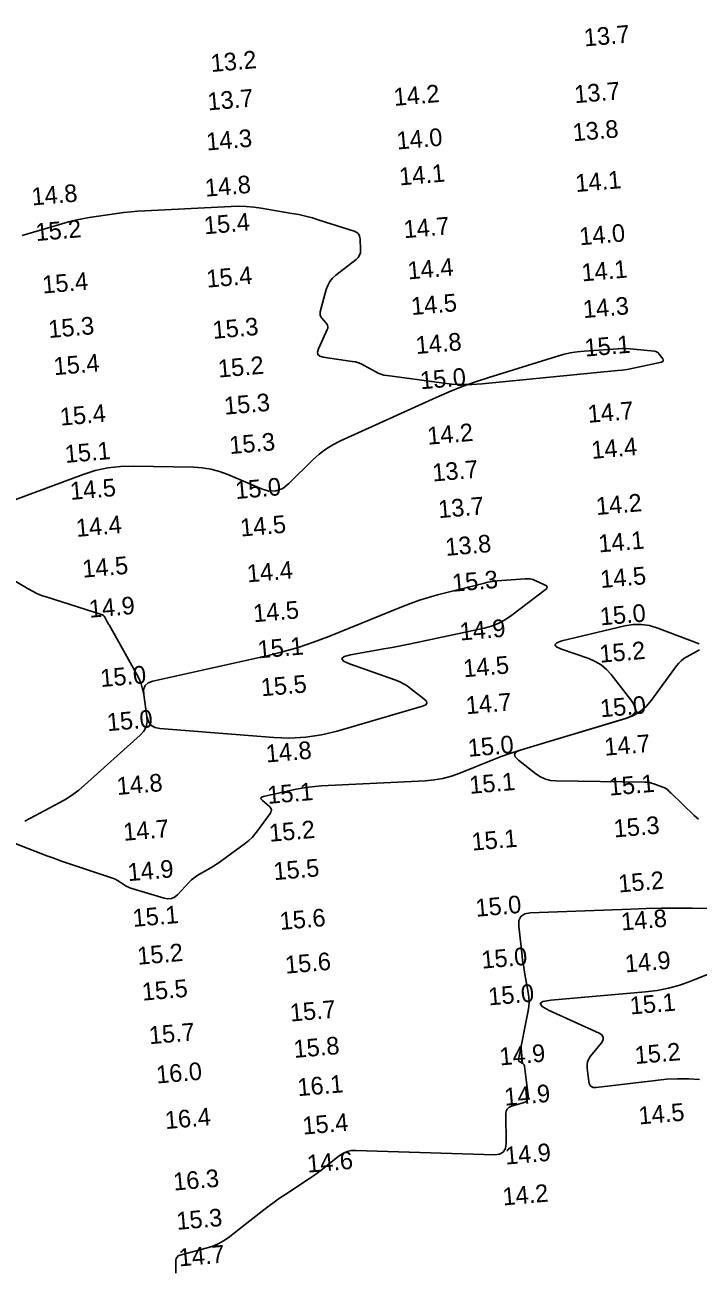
# Model space of a CAD drawing. Extents: x 988130 to 1132882, y 654656 to 841453.
# Drawn here: x 1034880.8 to 1035071.3, y 811812.7 to 812166.2 of the extents above; entities that cross this region are included whole.
import ezdxf

# ---------------------------------------------------------------- set-up
doc = ezdxf.new("R2010")
doc.units = 0
doc.layers.add('V-TOPO-MAJR', color=7, linetype='Continuous')
doc.layers.add('V-TOPO-SOUN', color=7, linetype='Continuous')

msp = doc.modelspace()

# ---------------------------------------------------------------- linework, layer by layer
at = {"layer": 'V-TOPO-MAJR'}
for points in [[(1034880.05, 812106.57), (1034891.27, 812109.91), (1034893.18, 812110.44), (1034895.11, 812110.91), (1034897.05, 812111.3), (1034899, 812111.62), (1034906.86, 812112.78), (1034908.82, 812113.05), (1034910.79, 812113.27), (1034912.77, 812113.44), (1034914.75, 812113.56), (1034939.24, 812114.8), (1034941.37, 812114.85), (1034943.48, 812114.78), (1034945.59, 812114.6), (1034947.7, 812114.3), (1034956.35, 812112.84), (1034958.32, 812112.47), (1034960.27, 812112.03), (1034962.21, 812111.53), (1034964.13, 812110.95), (1034974.05, 812107.78), (1034974.73, 812107.46), (1034975.23, 812107), (1034975.54, 812106.4), (1034975.67, 812105.66), (1034975.82, 812102.42), (1034975.77, 812101.65), (1034975.55, 812100.96), (1034975.17, 812100.35), (1034974.61, 812099.81), (1034968.78, 812095.29), (1034967.86, 812094.46), (1034967.11, 812093.51), (1034966.53, 812092.45), (1034966.12, 812091.28), (1034964.41, 812084.91), (1034964.34, 812084.43), (1034964.38, 812083.97), (1034964.54, 812083.55), (1034964.81, 812083.15), (1034966.15, 812081.61), (1034966.41, 812081.21), (1034966.54, 812080.8), (1034966.53, 812080.36), (1034966.38, 812079.91), (1034963.87, 812074.51), (1034963.59, 812073.56), (1034963.71, 812072.84), (1034964.25, 812072.35), (1034965.2, 812072.08), (1034973.47, 812070.92), (1034974.35, 812070.75), (1034975.2, 812070.51), (1034976.03, 812070.19), (1034976.83, 812069.78), (1034979.97, 812068.01), (1034980.77, 812067.61), (1034981.59, 812067.29), (1034982.44, 812067.05), (1034983.32, 812066.89), (1034998.74, 812064.8), (1035001.61, 812064.49), (1035004.48, 812064.35), (1035007.35, 812064.38), (1035010.23, 812064.58), (1035048.55, 812068.32), (1035049.89, 812068.47), (1035051.23, 812068.66), (1035052.56, 812068.89), (1035053.89, 812069.16), (1035060.99, 812070.71), (1035061.33, 812070.84), (1035061.5, 812071.03), (1035061.5, 812071.28), (1035061.33, 812071.6), (1035060.34, 812072.99), (1035060.07, 812073.31), (1035059.75, 812073.54), (1035059.39, 812073.7), (1035058.99, 812073.78), (1035053.18, 812074.4), (1035052.07, 812074.49), (1035050.96, 812074.54), (1035049.85, 812074.53), (1035048.74, 812074.48), (1035039.06, 812073.79), (1035037.08, 812073.6), (1035035.13, 812073.29), (1035033.2, 812072.87), (1035031.29, 812072.34), (1035012.12, 812066.39), (1035008.32, 812065.15), (1035004.56, 812063.78), (1035000.85, 812062.3), (1034997.18, 812060.7), (1034970.11, 812048.38), (1034967.99, 812047.3), (1034965.99, 812046.05), (1034964.11, 812044.62), (1034962.35, 812043.03), (1034955.55, 812036.3), (1034953.79, 812034.94), (1034951.9, 812034.24), (1034949.88, 812034.19), (1034947.74, 812034.8), (1034938.21, 812038.83), (1034935.87, 812039.7), (1034933.47, 812040.34), (1034931.02, 812040.74), (1034928.52, 812040.91), (1034911.52, 812041.26), (1034907.87, 812041.17), (1034904.28, 812040.74), (1034900.75, 812039.97), (1034897.27, 812038.86), (1034862.91, 812026.1)], [(1034875.74, 812010.05), (1034881.72, 812006.47), (1034882.95, 812005.79), (1034884.2, 812005.18), (1034885.49, 812004.65), (1034886.81, 812004.19), (1034902.49, 811999.22), (1034902.77, 811999.11), (1034903.02, 811998.94), (1034903.23, 811998.73), (1034903.4, 811998.48), (1034904.01, 811997.36), (1034904.16, 811997.08), (1034904.32, 811996.81), (1034904.47, 811996.53), (1034904.63, 811996.25), (1034912.42, 811982.44), (1034913.13, 811981.04), (1034913.7, 811979.6), (1034914.13, 811978.11), (1034914.44, 811976.57), (1034915.36, 811970.32), (1034915.42, 811968.82), (1034915.13, 811967.45), (1034914.48, 811966.21), (1034913.48, 811965.09), (1034897.69, 811950.87), (1034896.06, 811949.5), (1034894.36, 811948.22), (1034892.58, 811947.06), (1034890.73, 811946), (1034880.76, 811940.72)], [(1034876.39, 811935.03), (1034887.03, 811930.91), (1034888.96, 811930.17), (1034890.91, 811929.46), (1034892.86, 811928.77), (1034894.82, 811928.11), (1034905.65, 811924.53), (1034906.13, 811924.35), (1034906.59, 811924.14), (1034907.05, 811923.9), (1034907.48, 811923.63), (1034909.2, 811922.49), (1034909.64, 811922.22), (1034910.09, 811921.99), (1034910.56, 811921.79), (1034911.05, 811921.62), (1034920.27, 811918.87), (1034921.31, 811918.69), (1034922.27, 811918.8), (1034923.16, 811919.19), (1034923.97, 811919.86), (1034927.32, 811923.41), (1034927.98, 811924.05), (1034928.68, 811924.65), (1034929.43, 811925.19), (1034930.21, 811925.67), (1034933.44, 811927.51), (1034934.24, 811927.98), (1034935.03, 811928.47), (1034935.8, 811928.99), (1034936.55, 811929.53), (1034943.23, 811934.49), (1034944.19, 811935.26), (1034945.09, 811936.1), (1034945.91, 811937), (1034946.67, 811937.97), (1034950.26, 811942.9), (1034950.53, 811943.43), (1034950.59, 811943.92), (1034950.42, 811944.39), (1034950.03, 811944.84), (1034948.03, 811946.57), (1034947.67, 811946.96), (1034947.6, 811947.28), (1034947.81, 811947.53), (1034948.32, 811947.71), (1034957.57, 811949.73), (1034959.33, 811950.08), (1034961.11, 811950.35), (1034962.89, 811950.55), (1034964.68, 811950.68), (1034994.15, 811952.14), (1034996.65, 811952.37), (1034999.11, 811952.8), (1035001.53, 811953.43), (1035003.9, 811954.28), (1035013.29, 811958.05), (1035015.64, 811958.96), (1035018.02, 811959.82), (1035020.41, 811960.63), (1035022.83, 811961.38), (1035051.07, 811969.82), (1035052.8, 811970.61), (1035053.63, 811971.69), (1035053.57, 811973.05), (1035052.62, 811974.69), (1035046.72, 811982.19), (1035045.39, 811983.68), (1035043.88, 811984.93), (1035042.21, 811985.95), (1035040.37, 811986.74), (1035032.7, 811989.42), (1035031.26, 811990.07), (1035030.8, 811990.67), (1035031.32, 811991.22), (1035032.81, 811991.72), (1035050.63, 811996.01), (1035052.98, 811996.4), (1035055.31, 811996.43), (1035057.62, 811996.1), (1035059.91, 811995.4), (1035071.65, 811990.89)], [(1035071.76, 811989.2), (1035068.19, 811987.27), (1035067.33, 811986.75), (1035066.55, 811986.14), (1035065.85, 811985.44), (1035065.22, 811984.67), (1035058.17, 811974.92), (1035056.68, 811973.17), (1035054.98, 811971.73), (1035053.07, 811970.6), (1035050.93, 811969.78), (1035021.01, 811960.84), (1035019.84, 811960.32), (1035019.36, 811959.67), (1035019.57, 811958.89), (1035020.47, 811957.98), (1035025.46, 811954.08), (1035026.75, 811953.22), (1035028.12, 811952.61), (1035029.58, 811952.23), (1035031.12, 811952.09), (1035056.28, 811951.76), (1035056.92, 811951.73), (1035057.55, 811951.64), (1035058.17, 811951.49), (1035058.78, 811951.28), (1035062.09, 811950), (1035062.24, 811949.93), (1035062.38, 811949.85), (1035062.52, 811949.75), (1035062.64, 811949.64), (1035063.1, 811949.17), (1035063.22, 811949.05), (1035063.34, 811948.93), (1035063.46, 811948.81), (1035063.58, 811948.7), (1035070.24, 811942.27), (1035071.44, 811941.26)], [(1035093.8, 811915.96), (1035069.64, 811916.07), (1035065.3, 811916.07), (1035060.95, 811916.02), (1035056.61, 811915.93), (1035052.26, 811915.79), (1035023.85, 811914.75), (1035022.26, 811914.47), (1035021.18, 811913.73), (1035020.62, 811912.56), (1035020.57, 811910.95), (1035021.53, 811902.55), (1035021.69, 811901.24), (1035021.88, 811899.93), (1035022.08, 811898.62), (1035022.32, 811897.32), (1035023.29, 811892.12), (1035023.47, 811890.82), (1035023.52, 811889.52), (1035023.45, 811888.22), (1035023.26, 811886.93), (1035020.55, 811873.23), (1035020.54, 811873), (1035020.59, 811872.81), (1035020.7, 811872.64), (1035020.88, 811872.51), (1035021.74, 811872.03), (1035021.93, 811871.89), (1035022.07, 811871.72), (1035022.17, 811871.53), (1035022.23, 811871.3), (1035023.23, 811863.02), (1035023.22, 811862.26), (1035022.98, 811861.64), (1035022.51, 811861.18), (1035021.8, 811860.87), (1035018.53, 811859.94), (1035017.81, 811859.63), (1035017.31, 811859.16), (1035017.01, 811858.54), (1035016.91, 811857.77), (1035017.01, 811849.46), (1035016.81, 811848), (1035016.2, 811846.98), (1035015.16, 811846.39), (1035013.71, 811846.22), (1034974.47, 811847.45), (1034973.19, 811847.38), (1034971.98, 811847.1), (1034970.84, 811846.6), (1034969.77, 811845.88), (1034965.64, 811842.59), (1034964.6, 811841.78), (1034963.54, 811840.99), (1034962.46, 811840.23), (1034961.37, 811839.49), (1034954.41, 811834.9), (1034952.9, 811833.88), (1034951.4, 811832.82), (1034949.93, 811831.74), (1034948.47, 811830.63), (1034938.34, 811822.72), (1034937.05, 811821.81), (1034935.7, 811821.05), (1034934.27, 811820.42), (1034932.78, 811819.94), (1034924.74, 811817.77), (1034924.24, 811817.56), (1034923.88, 811817.24), (1034923.66, 811816.81), (1034923.58, 811816.27), (1034923.52, 811812.71)], [(1035071.78, 811867.54), (1035068.66, 811867.71), (1035065.54, 811867.72), (1035062.42, 811867.57), (1035059.3, 811867.28), (1035042.52, 811865.27), (1035041.67, 811865.29), (1035041.04, 811865.58), (1035040.61, 811866.13), (1035040.39, 811866.94), (1035039.93, 811870.74), (1035039.9, 811871.67), (1035040.05, 811872.54), (1035040.38, 811873.36), (1035040.89, 811874.14), (1035043.96, 811877.95), (1035044.45, 811878.79), (1035044.51, 811879.52), (1035044.13, 811880.14), (1035043.31, 811880.66), (1035029.17, 811887.07), (1035027.18, 811888.17), (1035026.6, 811889.03), (1035027.43, 811889.65), (1035029.68, 811890.03), (1035056.45, 811892.32), (1035059.76, 811892.73), (1035063, 811893.38), (1035066.19, 811894.27), (1035069.32, 811895.4), (1035085.67, 811902.02)]]:
    msp.add_lwpolyline(points, dxfattribs=at)
msp.add_lwpolyline([(1034914.86, 811979.08), (1034915.73, 811979.88), (1034917.05, 811980.37), (1034949.29, 811987.52), (1034953.76, 811988.61), (1034958.17, 811989.89), (1034962.52, 811991.35), (1034966.82, 811992.99), (1034987.46, 812001.41), (1034989.95, 812002.38), (1034992.47, 812003.26), (1034995.02, 812004.05), (1034997.6, 812004.75), (1035010.54, 812008.04), (1035011.85, 812008.34), (1035013.17, 812008.58), (1035014.49, 812008.77), (1035015.83, 812008.89), (1035022.42, 812009.35), (1035023.14, 812009.36), (1035023.85, 812009.28), (1035024.55, 812009.11), (1035025.23, 812008.86), (1035027.91, 812007.66), (1035028.43, 812007.35), (1035028.63, 812006.99), (1035028.51, 812006.6), (1035028.08, 812006.18), (1035018.66, 811999), (1035016.85, 811997.77), (1035014.93, 811996.75), (1035012.91, 811995.96), (1035010.8, 811995.39), (1034991.78, 811991.34), (1034989.43, 811990.84), (1034987.08, 811990.37), (1034984.72, 811989.92), (1034982.36, 811989.48), (1034972.92, 811987.77), (1034971.13, 811987.3), (1034970.5, 811986.72), (1034971.03, 811986.05), (1034972.71, 811985.29), (1034985.78, 811980.58), (1034986.89, 811980.13), (1034987.95, 811979.6), (1034988.97, 811978.99), (1034989.94, 811978.29), (1034993.75, 811975.36), (1034994.44, 811974.67), (1034994.6, 811974.09), (1034994.24, 811973.6), (1034993.35, 811973.22), (1034969.22, 811966.22), (1034964.79, 811965.15), (1034960.32, 811964.49), (1034955.81, 811964.24), (1034951.26, 811964.39), (1034918.98, 811966.95), (1034917.57, 811967.25), (1034916.5, 811967.92), (1034915.77, 811968.94), (1034915.36, 811970.32), (1034914.44, 811976.57), (1034914.42, 811977.98)], close=True, dxfattribs=at)

# ---------------------------------------------------------------- texts
at = {"layer": 'V-TOPO-SOUN'}
for s, p in [('13.7 ', (1035039.22, 812160.11)), ('13.2 ', (1034933.6, 812152.86)), ('13.7 ', (1034932.68, 812141.99)), ('14.2 ', (1034985.38, 812143.26)), ('13.7 ', (1035036.49, 812144.03)), ('14.3 ', (1034932.32, 812130.62)), ('14.0 ', (1034986.2, 812130.91)), ('13.8 ', (1035036.02, 812133.25)), ('14.1 ', (1034986.92, 812120.74)), ('14.8 ', (1034931.97, 812117.54)), ('14.1 ', (1035036.8, 812118.86)), ('14.8 ', (1034882.9, 812115.07)), ('15.4 ', (1034931.69, 812106.89)), ('14.7 ', (1034988.19, 812105.79)), ('15.2 ', (1034884.01, 812104.98)), ('14.0 ', (1035037.9, 812103.78)), ('15.4 ', (1034932.38, 812091.78)), ('14.4 ', (1034989.32, 812094.12)), ('14.1 ', (1035038.53, 812093.55)), ('15.4 ', (1034885.93, 812090.12)), ('14.5 ', (1034990.3, 812084.02)), ('14.3 ', (1035038.95, 812083.16)), ('15.3 ', (1034887.64, 812077.52)), ('15.3 ', (1034934.13, 812077.29)), ('14.8 ', (1034991.61, 812072.98)), ('15.1 ', (1035039.4, 812072.25)), ('15.4 ', (1034889.14, 812067)), ('15.2 ', (1034935.66, 812066.32)), ('15.0 ', (1034992.85, 812063)), ('15.4 ', (1034890.93, 812052.7)), ('15.3 ', (1034937.38, 812055.8)), ('14.7 ', (1035040.29, 812053.5)), ('14.2 ', (1034994.89, 812047.3)), ('15.1 ', (1034892.3, 812042.14)), ('15.3 ', (1034938.85, 812044.65)), ('14.4 ', (1035041.3, 812043.28)), ('13.7 ', (1034996.32, 812036.88)), ('14.5 ', (1034893.78, 812031.67)), ('15.0 ', (1034940.53, 812031.91)), ('13.7 ', (1034997.97, 812026.5)), ('14.2 ', (1035042.64, 812027.38)), ('14.4 ', (1034895.45, 812021.19)), ('14.5 ', (1034941.93, 812021.29)), ('13.8 ', (1035000, 812015.81)), ('14.1 ', (1035043.32, 812016.79)), ('14.5 ', (1034897.26, 812009.64)), ('14.4 ', (1034943.85, 812008.31)), ('14.5 ', (1035043.84, 812006.71)), ('15.3 ', (1035001.91, 812005.65)), ('14.9 ', (1034899.13, 811998.28)), ('14.5 ', (1034945.6, 811997.02)), ('15.0 ', (1035043.74, 811996.13)), ('14.9 ', (1035004.05, 811991.84)), ('15.1 ', (1034946.88, 811986.79)), ('15.2 ', (1035043.61, 811985.55)), ('15.0 ', (1034902.35, 811978.67)), ('14.5 ', (1035005.05, 811981.43)), ('15.5 ', (1034947.79, 811976.05)), ('14.7 ', (1035005.78, 811970.96)), ('15.0 ', (1035043.8, 811970.1)), ('15.0 ', (1034904.21, 811966.18)), ('14.8 ', (1034949.18, 811957.29)), ('15.0 ', (1035006.36, 811958.91)), ('14.7 ', (1035045, 811959.21)), ('14.8 ', (1034906.99, 811948.09)), ('15.1 ', (1035006.78, 811948.41)), ('15.1 ', (1035046.27, 811947.9)), ('15.1 ', (1034949.61, 811945.57)), ('15.3 ', (1035047.65, 811936.06)), ('14.7 ', (1034908.82, 811935.11)), ('15.2 ', (1034950.12, 811934.84)), ('15.1 ', (1035007.42, 811932.34)), ('14.9 ', (1034910.1, 811923.69)), ('15.5 ', (1034951.36, 811923.97)), ('15.2 ', (1035048.93, 811920.47)), ('15.0 ', (1035008.53, 811913.6)), ('15.1 ', (1034911.51, 811910.73)), ('15.6 ', (1034953.12, 811909.87)), ('14.8 ', (1035049.73, 811909.71)), ('15.2 ', (1034912.8, 811900)), ('15.6 ', (1034954.64, 811897.48)), ('15.0 ', (1035010.21, 811898.9)), ('14.9 ', (1035050.79, 811897.82)), ('15.5 ', (1034914.11, 811889.84)), ('15.0 ', (1035012.15, 811888.5)), ('15.7 ', (1034956.01, 811883.92)), ('15.1 ', (1035052.21, 811885.92)), ('15.7 ', (1034916.12, 811877.51)), ('15.8 ', (1034957.05, 811873.62)), ('14.9 ', (1035015.31, 811871.49)), ('15.2 ', (1035053.6, 811871.89)), ('16.0 ', (1034918.15, 811866.37)), ('16.1 ', (1034958.14, 811862.79)), ('14.9 ', (1035016.7, 811860.09)), ('14.5 ', (1035054.68, 811854.78)), ('16.4 ', (1034920.64, 811853.47)), ('15.4 ', (1034959.56, 811851.9)), ('14.6 ', (1034960.87, 811841.12)), ('14.9 ', (1035016.89, 811843.4)), ('16.3 ', (1034922.98, 811836.05)), ('14.2 ', (1035016.19, 811831.84)), ('15.3 ', (1034923.89, 811824.92)), ('14.7 ', (1034924.55, 811814.57))]:
    msp.add_text(s, height=5, rotation=5, dxfattribs=at).set_placement(p)

doc.saveas('drawing.dxf')
